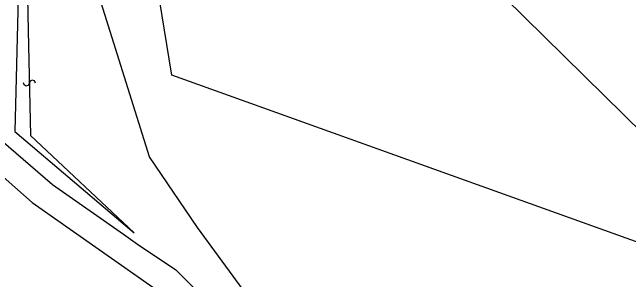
# Model space of a CAD drawing. Extents: x -266179 to -264727, y -1243225 to -1241702.
# Drawn here: x -265561 to -265483.6, y -1241789.3 to -1241755.7 of the extents above; entities that cross this region are included whole.
import ezdxf

# ---------------------------------------------------------------- set-up
doc = ezdxf.new("R2010")
doc.units = 0
doc.layers.add('Vrstva 1', color=7, linetype='Continuous')
doc.layers.add('Vrstva 2', color=7, linetype='Continuous')

msp = doc.modelspace()

# ---------------------------------------------------------------- linework, layer by layer
at = {"layer": 'Vrstva 1'}
for p, q in [((-265540.94, -1241763.62), (-265547.63, -1241722.76)), ((-265525.44, -1241727.89), (-265459.77, -1241792.75)), ((-265459.77, -1241792.75), (-265540.94, -1241763.62)), ((-265562.36, -1241771.79), (-265555.92, -1241777.34)), ((-265555.92, -1241777.34), (-265547.02, -1241783.57)), ((-265547.02, -1241783.57), (-265545.25, -1241784.85)), ((-265545.25, -1241784.85), (-265540.43, -1241788.07)), ((-265540.43, -1241788.07), (-265522.15, -1241806.42))]:
    msp.add_line(p, q, dxfattribs=at)
at = {"layer": 'Vrstva 2'}
for p, q in [((-265559.87, -1241738.82), (-265560.67, -1241770.67)), ((-265559.29, -1241739.34), (-265558.98, -1241758.01)), ((-265543.76, -1241773.86), (-265551, -1241750.75)), ((-265558.98, -1241758.01), (-265558.68, -1241771.19)), ((-265560.67, -1241770.67), (-265545.66, -1241783.42)), ((-265558.68, -1241771.19), (-265545.66, -1241783.42)), ((-265566.27, -1241772.75), (-265558.47, -1241779.6)), ((-265537.72, -1241782.75), (-265543.76, -1241773.86)), ((-265558.47, -1241779.6), (-265542.9, -1241790.55)), ((-265528.43, -1241795.46), (-265537.72, -1241782.75))]:
    msp.add_line(p, q, dxfattribs=at)
msp.add_lwpolyline([(-265558.079, -1241764.633), (-265558.196, -1241764.326), (-265558.498, -1241764.222), (-265558.745, -1241764.368), (-265558.934, -1241764.872), (-265559.232, -1241764.979), (-265559.505, -1241764.825), (-265559.581, -1241764.567)], dxfattribs=at)

doc.saveas('drawing.dxf')
